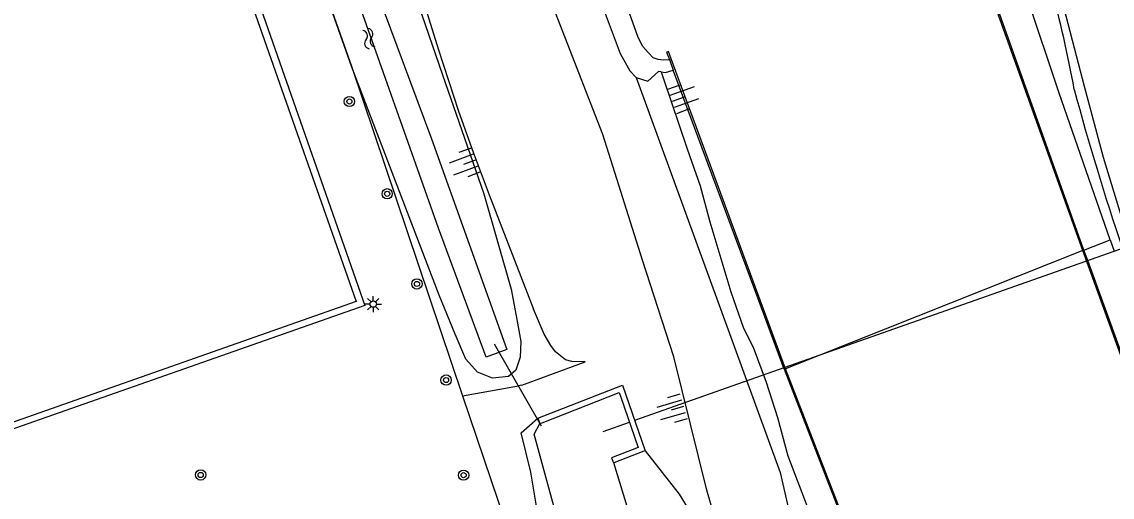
# Model space of a CAD drawing. Extents: x 135990 to 139000, y 393500 to 396000.
# Drawn here: x 136109.5 to 136194.1, y 395758.3 to 395795.2 of the extents above; entities that cross this region are included whole.
import ezdxf

# ---------------------------------------------------------------- set-up
doc = ezdxf.new("R2010")
doc.units = 0
for name, color, linetype in [('gg-afsc-hekwerk', 7, 'Continuous'), ('gg-knt-BGT kruinlijn', 7, 'Continuous'), ('gg-knt-bovenkant onderkant talud', 7, 'Continuous'), ('gg-knt-verharding', 7, 'Continuous'), ('gg-knt-verharding nz', 7, 'Continuous'), ('gg-kntw-bovenkant insteek waterloop', 7, 'Continuous'), ('gg-kwrk-duiker nz buis', 7, 'Continuous'), ('gt-symb-boom', 7, 'Continuous'), ('gt-symb-lichtmast', 7, 'Continuous'), ('gt-symb-talud symbool', 7, 'Continuous'), ('gt-symb-watersymbool', 7, 'Continuous'), ('gx-grn-maaiveld', 7, 'Continuous')]:
    doc.layers.add(name, color=color, linetype=linetype)

# ---------------------------------------------------------------- blocks, each defined once
blk = doc.blocks.new('gt0-TALUD_1')
at = {"layer": 'gt-symb-talud symbool'}
for p, q in [((-1, -1), (-1, 0)), ((-0.5, -2), (-0.5, 0)), ((0, -1), (0, 0)), ((0.5, -2), (0.5, 0)), ((1, -1), (1, 0))]:
    blk.add_line(p, q, dxfattribs=at)
blk = doc.blocks.new('gt0-BOOM')
at = {"layer": 'gt-symb-boom'}
for radius in [0.4, 0.2]:
    blk.add_circle((0, 0), radius, dxfattribs=at)
blk = doc.blocks.new('gt0-WA')
at = {"layer": 'gt-symb-watersymbool'}
for centre, start, end in [((-0.323, 0.022), 28.07249, 151.92751), ((0.427, 0.422), 208.07248, 331.92751), ((-0.323, -0.428), 28.07249, 151.92751), ((0.427, -0.028), 208.07248, 331.92751)]:
    blk.add_arc(centre, 0.425, start, end, dxfattribs=at)
blk = doc.blocks.new('gt0-LMAST')
at = {"layer": 'gt-symb-lichtmast'}
for p, q in [((-0.182, 0.173), (-0.447, 0.438)), ((-0.005, 0.246), (-0.005, 0.621)), ((0.172, 0.173), (0.437, 0.438)), ((-0.255, -0.004), (-0.63, -0.004)), ((-0.182, -0.181), (-0.447, -0.446)), ((-0.005, -0.254), (-0.005, -0.629)), ((0.437, -0.446), (0.172, -0.181)), ((0.245, -0.004), (0.62, -0.004))]:
    blk.add_line(p, q, dxfattribs=at)
blk.add_circle((-0.005, -0.004), 0.25, dxfattribs=at)

msp = doc.modelspace()

# ---------------------------------------------------------------- linework, layer by layer
at = {"layer": 'gg-afsc-hekwerk'}
for p, q in [((136135.1, 395791.647), (136111.438, 395858.672)), ((136135.1, 395791.647), (136143.698, 395766.152)), ((136143.698, 395766.152), (136147.436, 395755.067)), ((136143.698, 395766.152), (136147.436, 395755.067))]:
    msp.add_line(p, q, dxfattribs=at)
for points in [[(136111.438, 395858.672), (136135.1, 395791.647), (136143.698, 395766.152)], [(136123.258, 395809.97), (136126.361, 395800.987), (136127.86, 395801.511), (136129.579, 395796.647), (136128.077, 395796.122), (136136.116, 395773.156), (136080.421, 395753.595), (136080.358, 395753.775)]]:
    msp.add_lwpolyline(points, dxfattribs=at)
at = {"layer": 'gg-knt-BGT kruinlijn'}
for p, q in [((136189.98, 395789.648), (136185.662, 395802.652)), ((136153.184, 395800.108), (136155.916, 395792.723)), ((136155.916, 395792.723), (136156.682, 395791.374)), ((136156.682, 395791.374), (136157.159, 395790.858)), ((136157.159, 395790.858), (136158.065, 395790.56)), ((136158.065, 395790.56), (136158.903, 395791.318)), ((136159.098, 395791.287), (136158.903, 395791.318)), ((136159.098, 395791.287), (136159.453, 395791.231)), ((136159.453, 395791.231), (136160.04, 395791.421)), ((136193.954, 395778.25), (136189.98, 395789.648))]:
    msp.add_line(p, q, dxfattribs=at)
at = {"layer": 'gg-knt-bovenkant onderkant talud'}
msp.add_lwpolyline([(136117.555, 395861.096), (136119.547, 395855.928), (136120.678, 395852.83), (136121.926, 395849.029), (136122.529, 395847.338), (136124.005, 395843.536), (136125.701, 395838.832), (136127.093, 395835.232), (136129.738, 395828.973), (136132.335, 395822.502), (136133.296, 395819.914), (136134.819, 395815.151), (136136.591, 395809.871), (136141.843, 395793), (136143.396, 395788.247), (136144.529, 395785.045), (136145.759, 395781.743), (136149.205, 395772.882)], dxfattribs=at)
at = {"layer": 'gg-knt-verharding'}
for points in [[(136048.132, 395847.054), (136102.827, 395866.304), (136135.438, 395773.474), (136080.76, 395754.222), (136048.132, 395847.054)], [(136157.159, 395790.858), (136168.331, 395760.2), (136176.251, 395725.65), (136212.461, 395622.74), (136229.361, 395577.101), (136254.981, 395504.101), (136255.48, 395500)]]:
    msp.add_lwpolyline(points, dxfattribs=at)
for centre, radius, start, end in [((136101.397, 395773.736), 91.208, 10.22291, 20.47298), ((136373.454, 395838.52), 188.663, 194.92704, 198.83878)]:
    msp.add_arc(centre, radius, start, end, dxfattribs=at)
at = {"layer": 'gg-knt-verharding nz'}
msp.add_lwpolyline([(136116.757, 396000), (136121.671, 395987.179), (136136.571, 395946.56), (136153.867, 395898.856), (136171.516, 395849.993), (136187.438, 395805.778), (136189.89, 395798.04), (136191.937, 395790.186), (136193.392, 395784.681), (136195.054, 395779.234), (136195.542, 395777.827)], dxfattribs=at)
at = {"layer": 'gg-kntw-bovenkant insteek waterloop'}
msp.add_line((136143.698, 395766.152), (136148.027, 395766.918), dxfattribs=at)
at = {"layer": 'gg-kwrk-duiker nz buis'}
for p, q in [((136157.059, 395764.251), (136203.824, 395780.749)), ((136149.813, 395763.795), (136146.168, 395770.168)), ((136154.597, 395763.383), (136156.644, 395764.105))]:
    msp.add_line(p, q, dxfattribs=at)
at = {"layer": 'gx-grn-maaiveld'}
for p, q in [((136159.743, 395792.246), (136160.04, 395791.421)), ((136191.912, 395777.451), (136193.954, 395778.25)), ((136193.954, 395778.25), (136194.246, 395777.37)), ((136191.818, 395777.417), (136168.751, 395768.243)), ((136191.818, 395777.417), (136191.912, 395777.451)), ((136192.203, 395776.649), (136191.912, 395777.451)), ((136197.61, 395761.726), (136192.203, 395776.649)), ((136148.298, 395766.966), (136153.206, 395768.794)), ((136168.658, 395768.207), (136168.751, 395768.243)), ((136148.298, 395766.966), (136148.027, 395766.918)), ((136149.538, 395764.405), (136149.664, 395764.082)), ((136149.664, 395764.082), (136149.698, 395763.996)), ((136157.871, 395761.889), (136157.751, 395761.843)), ((136157.751, 395761.843), (136155.448, 395760.951))]:
    msp.add_line(p, q, dxfattribs=at)
for points in [[(136164.711, 395751.666), (136162.661, 395758.829), (136160.097, 395769.164), (136157.652, 395776.684), (136154.592, 395786.426), (136136.857, 395832.005), (136109.394, 395903.412), (136089.873, 395955.63), (136086.811, 395965.15), (136083.551, 395969.67)], [(136191.818, 395777.417), (136182.208, 395804.311), (136130.626, 395946.34)], [(136191.912, 395777.451), (136179.933, 395811.067), (136153.962, 395882.618), (136130.791, 395946.399)], [(136115.98, 395860.472), (136116.408, 395859.644), (136116.981, 395858.345), (136123.076, 395842.906), (136128.333, 395826.927), (136133.307, 395814.071), (136138.663, 395801.236), (136142.13, 395791.065), (136145.356, 395781.821), (136147.46, 395774.422), (136147.921, 395772.069), (136148.229, 395770.353), (136148.177, 395769.146), (136147.829, 395768.14), (136147.272, 395767.66), (136146.029, 395767.512), (136144.847, 395767.987), (136143.953, 395769.002), (136143.134, 395770.943), (136141.896, 395773.966), (136135.1, 395791.647)], [(136113.492, 395859.486), (136114.281, 395857.755), (136126.934, 395824.645), (136141.281, 395786.093), (136147.123, 395769.755), (136145.525, 395769.157), (136141.832, 395779.161), (136128.016, 395818.182), (136112.551, 395859.113)], [(136159.743, 395792.246), (136159.669, 395792.22), (136159.293, 395792.192), (136158.875, 395792.243), (136158.487, 395792.389), (136158.095, 395792.802), (136157.681, 395793.247), (136157.33, 395793.95), (136156.4, 395796.569), (136150.404, 395812.628), (136142.481, 395833.638), (136139.627, 395841.335)], [(136168.751, 395768.243), (136159.89, 395792.296), (136159.674, 395792.878), (136159.523, 395792.828), (136159.743, 395792.246)], [(136159.098, 395791.287), (136159.295, 395790.754), (136161.121, 395785.323), (136162.135, 395782.457), (136162.896, 395779.641), (136164.52, 395774.209), (136165.483, 395771.393), (136166.242, 395769.936), (136167.259, 395767.221), (136168.122, 395764.455), (136168.935, 395761.488), (136171.113, 395755.806), (136172.026, 395752.99), (136172.891, 395749.268), (136173.552, 395746.904), (136173.911, 395744.338), (136174.068, 395741.923), (136174.175, 395739.407), (136174.483, 395736.992), (136174.69, 395734.627), (136176.795, 395727.241)], [(136168.658, 395768.207), (136166.448, 395774.165), (136160.04, 395791.421)], [(136197.888, 395760.959), (136198.769, 395758.529), (136198.675, 395758.495), (136191.818, 395777.417)], [(136153.206, 395768.794), (136152.185, 395768.801), (136151.695, 395768.941), (136150.912, 395769.551), (136150.535, 395770.046), (136150.033, 395770.922), (136149.205, 395772.882)], [(136168.658, 395768.207), (136174.688, 395752.668), (136175.157, 395747.802), (136175.708, 395742.948), (136177.067, 395738.997), (136178.496, 395734.926)], [(136178.591, 395734.959), (136177.161, 395739.03), (136175.806, 395742.97), (136175.257, 395747.812), (136174.786, 395752.691), (136168.751, 395768.243)], [(136149.538, 395764.405), (136156.118, 395766.987), (136157.871, 395761.889)], [(136149.698, 395763.996), (136149.868, 395764.062), (136155.852, 395766.41), (136155.981, 395766.033), (136157.317, 395762.147), (136155.252, 395761.347), (136155.411, 395760.937), (136155.448, 395760.951)], [(136149.638, 395756.357), (136148.995, 395760.223), (136148.239, 395763.274), (136149.538, 395764.405)], [(136156.546, 395719.749), (136156.254, 395725.38), (136155.969, 395728.772), (136155.892, 395729.451), (136154.749, 395735.983), (136152.646, 395748.978), (136152.091, 395751.787), (136151.177, 395756.157), (136149.26, 395763.166), (136149.698, 395763.996)], [(136157.871, 395761.889), (136160.498, 395758.517), (136164.711, 395751.666)], [(136161.487, 395709.74), (136161.995, 395713.664), (136162.077, 395714.653), (136162.109, 395715.904), (136162.032, 395718.908), (136162.046, 395720.336), (136162.283, 395724.369), (136162.301, 395726.373), (136162.215, 395727.365), (136162.038, 395728.37), (136160.956, 395732.488), (136160.572, 395734.452), (136160.378, 395735.74), (136159.89, 395739.709), (136159.354, 395743.191), (136159.3, 395744.192), (136159.346, 395745.189), (136159.468, 395746.185), (136158.741, 395750.121), (136155.448, 395760.951)]]:
    msp.add_lwpolyline(points, dxfattribs=at)

# ---------------------------------------------------------------- block references
at = {"layer": 'gt-symb-boom'}
for p in [(136134.919, 395788.989), (136137.85, 395781.829), (136140.161, 395774.831), (136142.418, 395767.373), (136123.38, 395760.007), (136143.783, 395759.992)]:
    msp.add_blockref('gt0-BOOM', p, dxfattribs=at)
at = {"layer": 'gt-symb-lichtmast'}
msp.add_blockref('gt0-LMAST', (136136.778, 395773.274), dxfattribs=at)
at = {"layer": 'gt-symb-talud symbool'}
for p, xscale, yscale, rotation in [((136159.95, 395788.981), 0.9999404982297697, 0.9999404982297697, 109.93904791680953), ((136144.727, 395784.465), 1.0001264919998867, 1.0001264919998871, -69.69875001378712), ((136160.861, 395765.346), 1.0004024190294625, 1.0004024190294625, -73.86579540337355)]:
    msp.add_blockref('gt0-TALUD_1', p, dxfattribs=dict(at, xscale=xscale, yscale=yscale, rotation=rotation))
at = {"layer": 'gt-symb-watersymbool', "rotation": -70.6044716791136}
msp.add_blockref('gt0-WA', (136136.406, 395793.92), dxfattribs=at)

doc.saveas('drawing.dxf')
